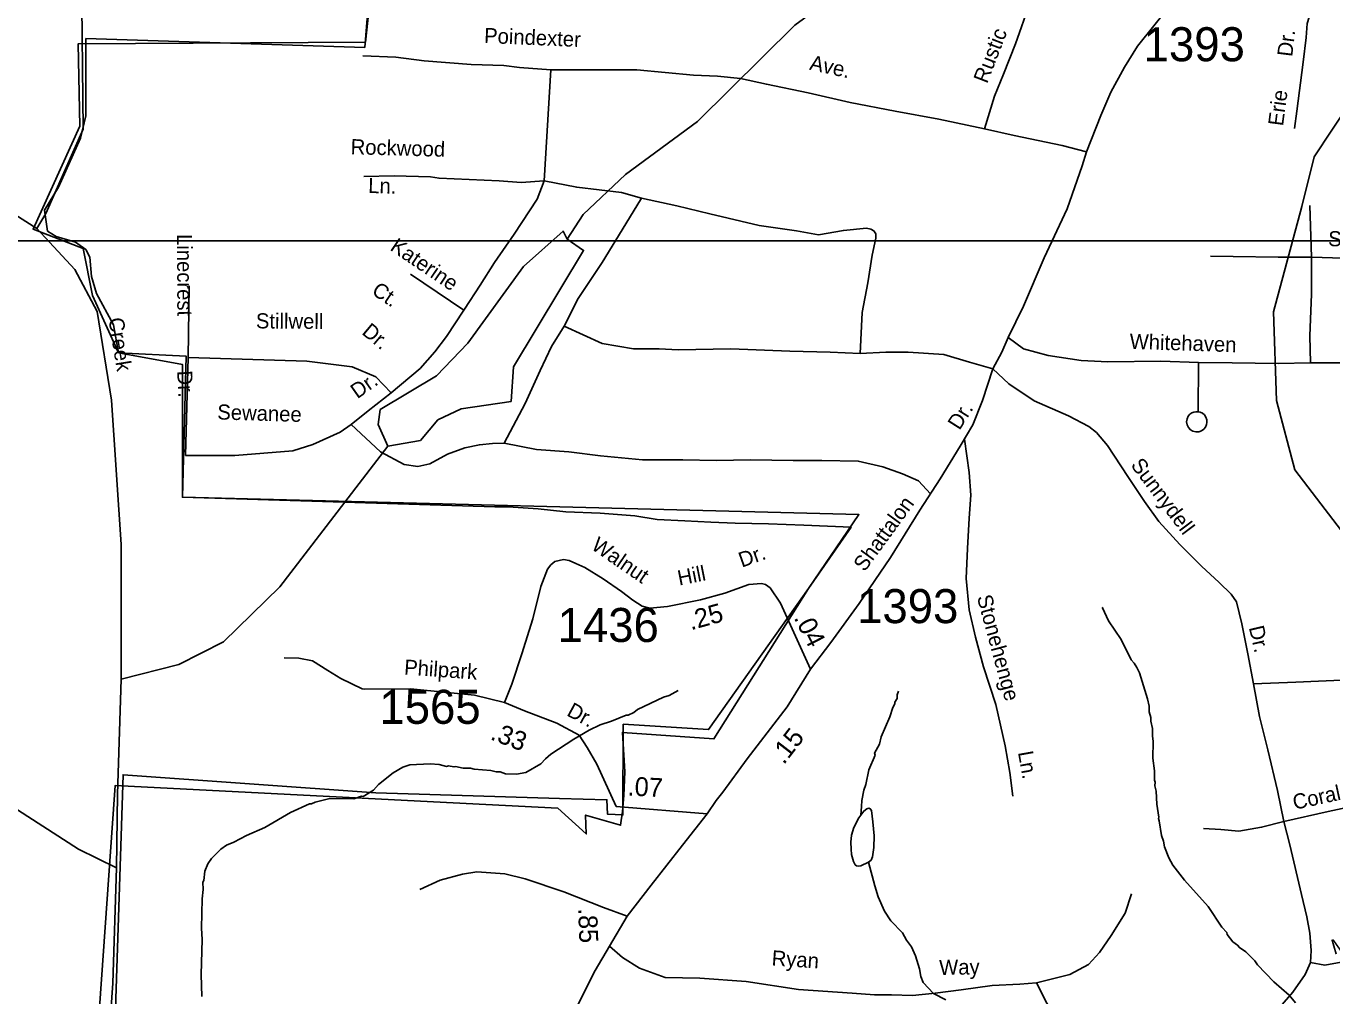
# Model space of a CAD drawing. Extents: x 1551653 to 1702041, y 811336 to 920032.
# Drawn here: x 1600812 to 1606474, y 871475 to 875681 of the extents above; entities that cross this region are included whole.
import ezdxf

# ---------------------------------------------------------------- set-up
doc = ezdxf.new("R2010")
doc.units = 0
for name, color, linetype in [('Old_Level_10', 7, 'Continuous'), ('Old_Level_11', 7, 'Continuous'), ('Old_Level_17', 7, 'Continuous'), ('Old_Level_21', 7, 'Continuous'), ('Old_Level_32', 7, 'Continuous'), ('Old_Level_35', 7, 'Continuous'), ('Old_Level_48', 7, 'Continuous'), ('Old_Level_49', 7, 'Continuous'), ('Old_Level_59', 7, 'Continuous'), ('Old_Level_60', 7, 'Continuous'), ('Old_Level_62', 7, 'Continuous'), ('Old_Level_63', 7, 'Continuous'), ('Old_Level_8', 7, 'Continuous')]:
    doc.layers.add(name, color=color, linetype=linetype)

msp = doc.modelspace()

# ---------------------------------------------------------------- linework, layer by layer
at = {"layer": 'Old_Level_32'}
for points in [[(1604213.647, 872891.956), (1604301.762, 873007.403), (1604424.292, 873176.899), (1604559.803, 873375.668), (1604687.786, 873580.927), (1604775.225, 873716.691), (1604862.663, 873858.489), (1604916.936, 873952.016), (1604959.148, 874057.61), (1605004.374, 874193.761), (1605043.087, 874266.393), (1605070.809, 874329.951), (1605136.472, 874466.411), (1605226.167, 874675.515), (1605325.75, 874888.618), (1605391.15, 875074.002), (1605410.776, 875134.974), (1605473.049, 875293.27), (1605515.733, 875394.864), (1605574.549, 875502.334), (1605631.438, 875593.833), (1605766.546, 875762.79)], [(1603195.974, 873349.919), (1603234.369, 873332.548), (1603313.828, 873283.907), (1603393.362, 873229.258), (1603443.011, 873190.826), (1603482.902, 873164.603), (1603516.754, 873156.309), (1603592.748, 873163.773), (1603736.813, 873192.463), (1603841.064, 873221.564), (1603945.277, 873258.674), (1604000.101, 873263.061), (1604017.454, 873258.975), (1604038.439, 873244.569), (1604083.803, 873178.368), (1604213.647, 872891.956)], [(1603765.663, 872265.217), (1603804.165, 872322.86), (1603833.076, 872358.392), (1603939.012, 872502.974), (1604112.361, 872727.879), (1604213.647, 872891.956)], [(1603765.663, 872265.217), (1603370.875, 872296.805), (1603287.347, 872480.483), (1603244.183, 872552.253), (1603210.387, 872605.001), (1603113.005, 872657.809), (1602973.405, 872711.077), (1602885.899, 872747.674), (1602756.054, 872778.727), (1602624.445, 872792.169), (1602479.3, 872806.227), (1602280.767, 872804.513), (1602269.45, 872807.108)], [(1603171.471, 871370.298), (1603279.624, 871584.895), (1603341.812, 871690.435), (1603417.519, 871820.33), (1603522.968, 871954.825), (1603658.159, 872128.018), (1603765.663, 872265.217)]]:
    msp.add_lwpolyline(points, dxfattribs=at)
at = {"layer": 'Old_Level_35'}
for p, q in [((1603087.656, 875491.498), (1603057.975, 875009.326)), ((1606385.282, 874677.985), (1606379.225, 874902.04)), ((1602709.918, 874448.458), (1602478.228, 874604.861)), ((1601518.328, 874554.392), (1601513.762, 874243.609)), ((1601513.762, 874243.609), (1601502.346, 873818.567)), ((1605895.952, 874222.248), (1605894.207, 874008.354))]:
    msp.add_line(p, q, dxfattribs=at)
for points in [[(1606311.975, 875236.406), (1606322.519, 875312.236), (1606350.233, 875524.001), (1606363.228, 875631.799), (1606367.647, 875691.746), (1606402.618, 875807.504), (1606457.723, 875958.875)], [(1605205.826, 875871.238), (1605165.143, 875779.607), (1605101.748, 875604.191), (1605050.649, 875472.751), (1605011.886, 875377.082), (1604967.847, 875235.522)], [(1603087.656, 875491.498), (1602950.668, 875500.638), (1602883.237, 875509.936), (1602741.683, 875514.506), (1602538.483, 875530.503), (1602415.194, 875546.498), (1602271.356, 875551.068)], [(1604967.847, 875235.522), (1604769.215, 875276.655), (1604580.23, 875312.063), (1604384.686, 875349.855), (1604202.996, 875390.914), (1604022.376, 875428.173), (1603909.239, 875454.085), (1603810.296, 875464.039), (1603705.272, 875468.61), (1603459.808, 875491.498), (1603252.042, 875491.498), (1603087.656, 875491.498)], [(1605410.776, 875134.974), (1605304.153, 875162.452), (1605096.726, 875206.291), (1604967.847, 875235.522)], [(1602275.922, 875027.764), (1602407.604, 875031.692), (1602564.934, 875027.222), (1602602.411, 875020.909), (1602863.417, 875009.651), (1602959.135, 875002.902), (1603057.975, 875009.326)], [(1603057.975, 875009.326), (1603027.67, 874929.694), (1602928.346, 874778.622), (1602843.393, 874655.272), (1602780.781, 874557.884), (1602713.125, 874453.41), (1602709.918, 874448.458), (1602634.974, 874335.112), (1602584.377, 874267.697), (1602519.889, 874196.165), (1602395.054, 874090.502)], [(1603057.975, 875009.326), (1603199.53, 874981.904), (1603393.597, 874959.052), (1603480.356, 874933.915)], [(1603144.539, 874378.954), (1603206.028, 874499.81), (1603309.242, 874655.824), (1603412.456, 874822.826), (1603480.356, 874933.915)], [(1603480.356, 874933.915), (1603633.326, 874901.923), (1603776.973, 874865.966), (1603990.487, 874816.203), (1604152.289, 874792.852), (1604248.004, 874776.097), (1604355.693, 874794.855), (1604455.735, 874804.028), (1604475.266, 874800.029), (1604487.927, 874792.769), (1604497.057, 874779.376), (1604497.297, 874761.561), (1604480.591, 874687.857), (1604461.749, 874567.966), (1604436.7, 874438.199), (1604428.51, 874261.551)], [(1605947.747, 874683.671), (1606045.545, 874680.882), (1606241.427, 874679.308), (1606385.282, 874677.985)], [(1606381.588, 874220.188), (1606378.579, 874338.121), (1606386.036, 874518.074), (1606385.282, 874677.985)], [(1606385.282, 874677.985), (1606523.3, 874674.98), (1606764.996, 874672.874), (1606962.794, 874667.254)], [(1602885.419, 873871.624), (1602975.255, 874043.915), (1603041.325, 874187.781), (1603089.638, 874291.059), (1603144.539, 874378.954)], [(1604428.51, 874261.551), (1604297.852, 874266.393), (1604123.641, 874271.235), (1603867.164, 874280.92), (1603639.722, 874276.078), (1603557.456, 874280.92), (1603446.155, 874280.92), (1603309.645, 874303.6), (1603144.539, 874378.954)], [(1605070.809, 874329.951), (1605136.898, 874280.489), (1605244.575, 874251.687), (1605386.426, 874230.394), (1605502.19, 874225.444), (1605732.166, 874227.576), (1605895.952, 874222.248)], [(1605004.374, 874193.761), (1604902.751, 874222.814), (1604791.45, 874256.709), (1604636.595, 874266.393), (1604539.811, 874266.393), (1604428.51, 874261.551)], [(1602395.054, 874090.502), (1602328.842, 874159.058), (1602226.101, 874202.475), (1602029.752, 874227.612), (1601513.762, 874243.609)], [(1605895.952, 874222.248), (1606041.811, 874221.087), (1606241.65, 874217.429), (1606381.588, 874220.188)], [(1606381.588, 874220.188), (1606571.505, 874220.732), (1606831.328, 874214.456), (1607011.16, 874211.001)], [(1605004.374, 874193.761), (1605073.788, 874129.082), (1605182.971, 874056.222), (1605332.334, 873990.953), (1605420.038, 873944.342), (1605453.722, 873918.043), (1605501.206, 873861.645), (1605590.123, 873726.96), (1605661.159, 873618.453), (1605724.44, 873531.918), (1605815.49, 873433.211), (1605908.619, 873338.464), (1605986.031, 873267.85), (1606037.635, 873217.375), (1606061.355, 873183.271), (1606084.459, 873089.147), (1606109.429, 872958.963), (1606134.403, 872828.78)], [(1602395.054, 874090.502), (1602294.595, 874012.806), (1602221.535, 873953.392)], [(1605894.207, 874008.354), (1605884.607, 874008.551), (1605875.368, 874006.937), (1605867.497, 874003.695), (1605858.557, 873997.071), (1605851.799, 873989.404), (1605846.162, 873977.911), (1605844.089, 873964.548), (1605846.418, 873951.091), (1605852.189, 873939.568), (1605861.395, 873929.775), (1605871.477, 873923.768), (1605884.623, 873920.697), (1605896.644, 873921.455), (1605908.734, 873925.411), (1605918.888, 873932.81), (1605926.08, 873942.068), (1605930.693, 873952.383), (1605932.474, 873961.35), (1605931.707, 873972.774), (1605928.334, 873984.05), (1605921.339, 873994.398), (1605913.081, 874001.569), (1605903.176, 874006.573), (1605894.207, 874008.354)], [(1601502.346, 873818.567), (1601716.961, 873818.567), (1601968.106, 873839.133), (1602054.866, 873866.555), (1602173.589, 873919.114), (1602221.535, 873953.392)], [(1602221.535, 873953.392), (1602348.884, 873834.016), (1602451.539, 873779.24), (1602510.066, 873770.739), (1602562.928, 873783.018), (1602638.447, 873824.579), (1602713.965, 873851.972), (1602777.212, 873865.195), (1602833.851, 873870.863), (1602885.419, 873871.624)], [(1604734.011, 873652.698), (1604682.138, 873709.32), (1604612.265, 873739.284), (1604527.421, 873769.248), (1604420.117, 873794.217), (1604262.903, 873796.714), (1604138.132, 873796.714), (1603953.469, 873799.212), (1603806.238, 873796.714), (1603659.006, 873799.212), (1603484.326, 873799.212), (1603302.158, 873816.69), (1603164.909, 873834.169), (1603025.164, 873844.157), (1602885.419, 873871.624)], [(1605091.118, 872341.668), (1605077.781, 872443.597), (1605056.928, 872559.889), (1605016.321, 872738.022), (1604963.628, 872902.389), (1604928.812, 873030.771), (1604901.794, 873148.789), (1604888.95, 873284.93), (1604893.989, 873414.907), (1604901.069, 873546.643), (1604907.9, 873646.564), (1604900.685, 873744.565), (1604880.468, 873889.171)], [(1603195.974, 873349.919), (1603166.752, 873363.139), (1603142.624, 873367.43), (1603105.223, 873358.585), (1603087.332, 873344.74), (1603072.346, 873326.033), (1603043.789, 873250.167), (1603008.733, 873110.597), (1602961.434, 872959.065), (1602918.537, 872827.458), (1602885.899, 872747.674)], [(1602269.45, 872807.108), (1602177.2, 872851.523), (1602119.467, 872885.912), (1602053.893, 872928.471), (1601993.873, 872939.095), (1601930.087, 872941.591)], [(1606134.403, 872828.78), (1606318.238, 872835.25), (1606548.175, 872845.387)], [(1606134.403, 872828.78), (1606161.132, 872686.552), (1606196.024, 872542.356), (1606238.471, 872366.192), (1606265.364, 872231.967)], [(1606265.364, 872231.967), (1606457.532, 872274.289), (1606607.683, 872307.062)], [(1605917.333, 872200.812), (1605993.285, 872196.268), (1606071.191, 872189.483), (1606169.196, 872206.701), (1606265.364, 872231.967)], [(1606265.364, 872231.967), (1606292.503, 872129.752), (1606342.782, 871915.406), (1606366.004, 871817.276), (1606379.389, 871747.161), (1606384.649, 871671.21), (1606382.195, 871619.228)], [(1602519.433, 871937.03), (1602607.681, 871976.262), (1602703.888, 872003.526), (1602765.916, 872012.873), (1602887.805, 872003.991), (1602975.433, 871983.201), (1603142.965, 871925.967), (1603316.295, 871858.408), (1603417.519, 871820.33)], [(1605193.781, 871531.497), (1605338.552, 871567.785), (1605418.88, 871611.181), (1605467.154, 871662.831), (1605517.875, 871736.243), (1605578.489, 871833.87), (1605605.205, 871917.578)], [(1606382.195, 871619.228), (1606443.303, 871608.295), (1606562.752, 871629.999), (1606824.173, 871702.853), (1606945.203, 871764.186)], [(1603341.812, 871690.435), (1603398.592, 871641.724), (1603471.595, 871595.72), (1603582.452, 871555.128), (1603733.041, 871551.66), (1603934.677, 871537.956), (1604161.605, 871502.239), (1604393.416, 871486.323), (1604490.936, 871479.356), (1604563.939, 871479.356), (1604655.869, 871476.65), (1604753.207, 871487.474), (1604866.767, 871501.005), (1605000.403, 871520.62), (1605120.37, 871525.587), (1605193.781, 871531.497)], [(1606382.195, 871619.228), (1606357.93, 871567.49), (1606305.364, 871491.912), (1606248.802, 871426.424), (1606216.253, 871370.649), (1606205.751, 871306.824), (1606217.047, 871212.74), (1606245.732, 871058.465), (1606288.261, 870876.294), (1606322.989, 870714.092), (1606346.128, 870611.963)], [(1605193.781, 871531.497), (1605237.968, 871443.045), (1605268.346, 871387.762), (1605331.864, 871291.017), (1605398.146, 871199.801), (1605453.379, 871130.698), (1605500.737, 871068.677), (1605541.753, 871011.84), (1605583.178, 870964.849), (1605632.849, 870896.886), (1605672.367, 870822.638), (1605725.139, 870699.02), (1605732.934, 870669.043), (1605766.451, 870614.732)]]:
    msp.add_lwpolyline(points, dxfattribs=at)
at = {"layer": 'Old_Level_48'}
msp.add_lwpolyline([(1602312.536, 875881.06), (1602283.396, 875611.276), (1601037.671, 875603.984), (1601044.956, 875246.702), (1600841.905, 874799.503), (1601059.558, 874716.47), (1601099.509, 874512.083), (1601212.542, 874264.399), (1601489.37, 874213.359), (1601489.37, 873637.332), (1602844.551, 873595.668), (1602902.185, 873596.193), (1603032.332, 873586.98), (1603151.538, 873574.818), (1603301.568, 873568.476), (1603451.584, 873557.069), (1603547.925, 873541.052), (1603668.145, 873534.963), (1603781.409, 873529.946), (1603886.727, 873524.999), (1604030.805, 873522.758), (1604183.813, 873516.393), (1604389.101, 873508.051), (1604204.761, 873241.971), (1603794.299, 872589.767), (1603397.251, 872617.662), (1603407.44, 872446.602), (1603404.117, 872344.45), (1603397.643, 872275.408), (1603389.422, 872215.408), (1603238.097, 872258.988), (1603240.779, 872177.116), (1603118.047, 872288.626), (1602578.146, 872316.966), (1601198.406, 872387.726), (1601126.416, 871383.307)], dxfattribs=at)
at = {"layer": 'Old_Level_49'}
msp.add_lwpolyline([(1601180.259, 870843.49), (1601231.811, 872433.975), (1602327.715, 872355.741), (1603125.093, 872330.682), (1603330.701, 872325.497), (1603332.429, 872263.282), (1603399.813, 872259.826), (1603401.428, 872653.19), (1603770.993, 872629.879), (1604204.761, 873241.971), (1604423.56, 873562.33), (1601489.37, 873637.332), (1601505.046, 874249.56), (1601212.542, 874264.399), (1601190.574, 874385.246), (1601116.58, 874520.931), (1601094.999, 874594.942), (1601088.469, 874679.303), (1601070.334, 874712.125), (1601025.756, 874744.193), (1600941.418, 874767.987), (1600904.655, 874791.779), (1600891.68, 874882.627), (1600952.23, 874982.125), (1601047.382, 875194.1), (1601071.169, 875291.436), (1601071.169, 875626.702), (1602280.252, 875588.235), (1602304.404, 875875.448)], dxfattribs=at)
at = {"layer": 'Old_Level_59'}
for points in [[(1603158.704, 874756.289), (1603226.678, 874863.224), (1603411.635, 875036.8), (1603723.622, 875266.869), (1604145.619, 875685.072), (1604558.697, 875988.447), (1605124.64, 876541.678), (1605385.672, 876720.175)], [(1600857.609, 874803.041), (1600896.672, 874867.53), (1601059.476, 875233.945), (1601051.955, 875906.312)], [(1606688.675, 873151.654), (1606591.686, 873393.205), (1606313.635, 873756.763), (1606233.665, 874057.061), (1606221.669, 874441.329), (1606344.7, 874898.493), (1606397.706, 875114.105), (1606627.672, 875460.643)], [(1600857.609, 874803.041), (1600654.505, 874931.916), (1600515.286, 874844.523), (1600330.22, 874744.499), (1600131.622, 874706.154), (1599932.619, 874792.276), (1599717.622, 874987.075), (1599502.625, 875096.47), (1599344.632, 875132.457), (1598927.659, 875098.316), (1598207.619, 874889.675)], [(1601223.627, 872848.997), (1601223.627, 873433.293), (1601181.694, 874057.882), (1601119.666, 874443.175), (1601022.676, 874625.671), (1600857.609, 874803.041)], [(1602915.614, 874052.14), (1602925.662, 874202.956), (1603229.018, 874708.076), (1603158.704, 874756.289)], [(1602379.608, 873859.596), (1602521.607, 873882.972), (1602597.681, 873973.298), (1602698.669, 874020.46), (1602915.614, 874052.14)], [(1601223.627, 872848.997), (1601474.611, 872912.768), (1601667.667, 873010.681), (1601912.602, 873248.644), (1602379.608, 873859.596)], [(1601203.774, 872030.546), (1601038.67, 872110.707), (1600617.596, 872381.991), (1600244.606, 872570.024), (1599879.644, 872782.431), (1599289.678, 872825.826), (1599022.598, 872860.788), (1598839.589, 872831.67), (1598763.617, 872757.749), (1598635.665, 872550.236), (1598474.596, 872409.058), (1598248.629, 872328.267), (1597924.647, 872367.637)], [(1601203.774, 872030.546), (1601208.658, 872350.208), (1601223.627, 872848.997)], [(1602782.034, 867111.847), (1602446.66, 867604.585), (1602229.12, 867924.661), (1602006.858, 868065.023), (1601866.62, 868242.462), (1601771.366, 868427.845), (1601611.688, 868773.689), (1601604.614, 868882.162), (1601579.7, 868899.079), (1601580.623, 868958.236), (1601556.632, 868984.996), (1601518.697, 869284.372), (1601660.696, 869908.55), (1601652.699, 869984.214), (1601436.471, 870359.05), (1601193.21, 870745.338), (1601139.658, 870848.099), (1601187.898, 871530.009), (1601203.774, 872030.546)]]:
    msp.add_lwpolyline(points, dxfattribs=at)
at = {"layer": 'Old_Level_60'}
msp.add_lwpolyline([(1602379.608, 873859.596), (1602338.7, 873952.28), (1602347.62, 874017.794), (1602591.632, 874163.791), (1602726.659, 874305.482), (1602968.303, 874638.2), (1603140.561, 874791.929), (1603158.704, 874756.289)], dxfattribs=at)
at = {"layer": 'Old_Level_62'}
for points in [[(1605481.431, 873161.086), (1605478.868, 873158.318), (1605505.935, 873101.929), (1605560.684, 873020.933), (1605603.232, 872932.248), (1605616.971, 872917.997), (1605628.658, 872899.85), (1605640.244, 872875.654), (1605674.488, 872763.08), (1605681.972, 872730.99), (1605681.562, 872706.999), (1605689.149, 872682.802), (1605688.944, 872666.808), (1605696.428, 872634.718), (1605695.916, 872602.73), (1605699.504, 872578.636), (1605698.376, 872506.663), (1605705.45, 872450.581), (1605704.835, 872410.596), (1605708.629, 872402.496), (1605706.373, 872386.605), (1605712.012, 872362.511), (1605715.088, 872306.429), (1605724.213, 872250.245), (1605722.162, 872244.298), (1605725.956, 872234.251), (1605734.978, 872170.07), (1605744.513, 872145.976), (1605748.204, 872121.882), (1605767.376, 872073.593), (1605784.806, 872041.297), (1605835.761, 871976.398), (1605937.877, 871862.697), (1605996.419, 871773.704), (1606018.052, 871749.405), (1606019.898, 871741.306), (1606045.427, 871708.908), (1606065.214, 871694.554), (1606073.006, 871684.506), (1606100.688, 871665.949), (1606140.058, 871627.297), (1606151.746, 871609.15), (1606222.592, 871535.946), (1606289.644, 871478.839), (1606317.018, 871444.39)], [(1603640.063, 872799.374), (1603599.771, 872778.049), (1603575.575, 872770.462), (1603462.796, 872716.328), (1603446.597, 872704.64), (1603422.401, 872692.952), (1603414.506, 872693.158), (1603350.017, 872666.193), (1603301.83, 872651.019), (1603253.54, 872627.848), (1603186.898, 872588.991), (1603087.858, 872522.657), (1603063.559, 872503.074), (1603043.259, 872481.441), (1602978.668, 872444.532), (1602938.58, 872437.15), (1602890.598, 872437.97), (1602866.812, 872446.377), (1602850.818, 872446.685), (1602826.929, 872453.042), (1602755.059, 872458.27), (1602739.065, 872462.576), (1602707.179, 872463.089), (1602673.243, 872469.651), (1602667.194, 872467.703), (1602643.305, 872472.111), (1602635.308, 872470.266), (1602603.423, 872478.776), (1602563.54, 872481.441), (1602475.47, 872476.93), (1602445.327, 872467.498), (1602402.984, 872442.174), (1602340.136, 872391.218), (1602317.785, 872367.637), (1602273.391, 872340.365), (1602265.394, 872340.468), (1602233.201, 872329.088), (1602129.342, 872330.83), (1602065.058, 872315.862), (1602048.962, 872308.172), (1602040.965, 872308.275), (1601958.431, 872269.725), (1601847.396, 872205.544), (1601766.913, 872170.89), (1601712.471, 872141.875), (1601680.278, 872128.342), (1601655.979, 872110.81), (1601615.379, 872071.44), (1601599.077, 872047.756), (1601586.569, 872015.973), (1601581.853, 871976.09), (1601577.752, 871968.093), (1601579.29, 871936.105), (1601574.574, 871896.223), (1601572.626, 871768.27), (1601575.804, 871720.185), (1601571.395, 871568.242), (1601573.856, 871472.277)], [(1604595.504, 872797.221), (1604589.249, 872781.33), (1604589.044, 872765.336), (1604578.792, 872749.547), (1604578.689, 872741.55), (1604570.385, 872725.658), (1604557.774, 872685.878), (1604520.352, 872598.526), (1604511.842, 872566.64), (1604491.235, 872527.065), (1604493.183, 872518.966), (1604466.116, 872455.4), (1604453.095, 872391.628), (1604444.79, 872367.842), (1604435.973, 872322.013), (1604433.717, 872296.689), (1604431.667, 872258.857)], [(1604431.667, 872258.857), (1604444.278, 872276.287), (1604457.298, 872286.949), (1604466.423, 872288.487), (1604472.677, 872285.924), (1604477.599, 872278.44), (1604483.648, 872229.637), (1604489.082, 872168.942), (1604487.646, 872118.191), (1604482.212, 872077.899), (1604476.266, 872063.853), (1604464.578, 872054.728)], [(1604464.578, 872054.728), (1604431.462, 872039.041), (1604421.517, 872037.503), (1604412.802, 872038.836), (1604406.548, 872043.553), (1604399.679, 872057.291), (1604391.272, 872088.151), (1604389.119, 872111.937), (1604388.606, 872142.285), (1604391.067, 872171.402), (1604401.422, 872205.749), (1604423.157, 872247.067), (1604431.667, 872258.857)], [(1604464.578, 872054.728), (1604492.978, 871951.689), (1604507.331, 871904.835), (1604534.296, 871842.396), (1604561.567, 871799.951), (1604612.728, 871749.098), (1604630.26, 871716.802), (1604651.79, 871688.402), (1604669.117, 871648.11), (1604686.239, 871591.823), (1604691.673, 871559.732), (1604701.31, 871533.588), (1604746.422, 871484.786), (1604800.043, 871457.924)]]:
    msp.add_lwpolyline(points, dxfattribs=at)
at = {"layer": 'Old_Level_63'}
for points in [[(1571207.969, 918191.523), (1633724.041, 918191.523), (1633724.041, 874749.337), (1571207.969, 874749.337), (1571207.969, 918191.523)], [(1569096.749, 874749.337), (1631612.821, 874749.337), (1631612.821, 831307.151), (1569096.749, 831307.151), (1569096.749, 874749.337)]]:
    msp.add_lwpolyline(points, dxfattribs=at)

# ---------------------------------------------------------------- texts
at = {"layer": 'Old_Level_10'}
for s, rotation, p in [('Poindexter', 357.584536, (1602796.839, 875607.649)), ('Rustic', 68.755775, (1604978.873, 875428.267)), ('Dr.', 83.126011, (1606301.985, 875545.651)), ('Ave.', 347.537886, (1604205.749, 875492.127)), ('Erie', 82.544192, (1606262.394, 875245.025)), ('Rockwood', 358.372522, (1602218.329, 875125.378)), ('Ln.', 358.372522, (1602294.561, 874957.164)), ('Linecrest', 270.234519, (1601466.026, 874778.813)), ('Sutherland', 358.366661, (1606457.507, 874726.664)), ('Katerine', 325.978694, (1602385.876, 874711.795)), ('Ct.', 325.978694, (1602306.035, 874521.521)), ('Stillwell', 359.474714, (1601807.941, 874369.987)), ('Dr.', 320.114836, (1602263.804, 874348.052)), ('Whitehaven', 358.136783, (1605596.439, 874281.285)), ('Dr.', 273.300039, (1601466.161, 874185.339)), ('Dr.', 35.080075, (1602247.968, 874062.178)), ('Sewanee', 358.269556, (1601640.13, 873974.992)), ('Sunnydell', 307.061717, (1605599.102, 873776.523)), ('Stonehenge', 285.173192, (1604934.524, 873205.152)), ('Dr.', 283.201067, (1606113.874, 873072.784)), ('Ln.', 280.165953, (1605112.607, 872531.394)), ('Coral', 12.312428, (1606312.317, 872281.645)), ('Mindona', 16.164642, (1606482.654, 871653.025)), ('Ryan', 356.072431, (1604043.311, 871607.58)), ('Way', 1.129569, (1604771.894, 871565.307))]:
    msp.add_text(s, height=65.6167, rotation=rotation, dxfattribs=at).set_placement(p)
at = {"layer": 'Old_Level_11'}
for s, height, rotation, p in [('Dr.', 65.6167, 57.696778, (1604859.371, 873924.971)), ('Shattalon', 65.6167, 53.888467, (1604447.641, 873310.968)), ('Walnut', 65.6166, 325.506525, (1603257.962, 873415.687)), ('Dr.', 65.6167, 19.496564, (1603915.361, 873331.919)), ('Hill', 65.6167, 11.263253, (1603643.809, 873254.22)), ('Philpark', 65.6167, 355.938567, (1602449.5, 872868.972)), ('Dr.', 65.6167, 331.529842, (1603152.086, 872692.96))]:
    msp.add_text(s, height=height, rotation=rotation, dxfattribs=at).set_placement(p)
at = {"layer": 'Old_Level_17'}
for s, rotation, p in [('.25', 15.596622, (1603694.56, 873060.029)), ('.04', 296.928042, (1604139.33, 873115.077)), ('.33', 339.114414, (1602820.575, 872588.774)), ('.15', 52.376072, (1604097.515, 872474.675)), ('.07', 357.046564, (1603418.476, 872344.38)), ('.85', 272.119106, (1603205.668, 871854.989))]:
    msp.add_text(s, height=82.0208, rotation=rotation, dxfattribs=at).set_placement(p)
at = {"layer": 'Old_Level_21'}
msp.add_text('Creek', height=65.6167, rotation=279.145569, dxfattribs=at).set_placement((1601168.595, 874411.593))
at = {"layer": 'Old_Level_8'}
for s, p in [('1393', (1605657.924, 875528.17)), ('1393', (1604415.286, 873091.521)), ('1436', (1603116.509, 873009.785)), ('1565', (1602343.608, 872654.786))]:
    msp.add_text(s, height=147.6375, dxfattribs=at).set_placement(p)

doc.saveas('drawing.dxf')
